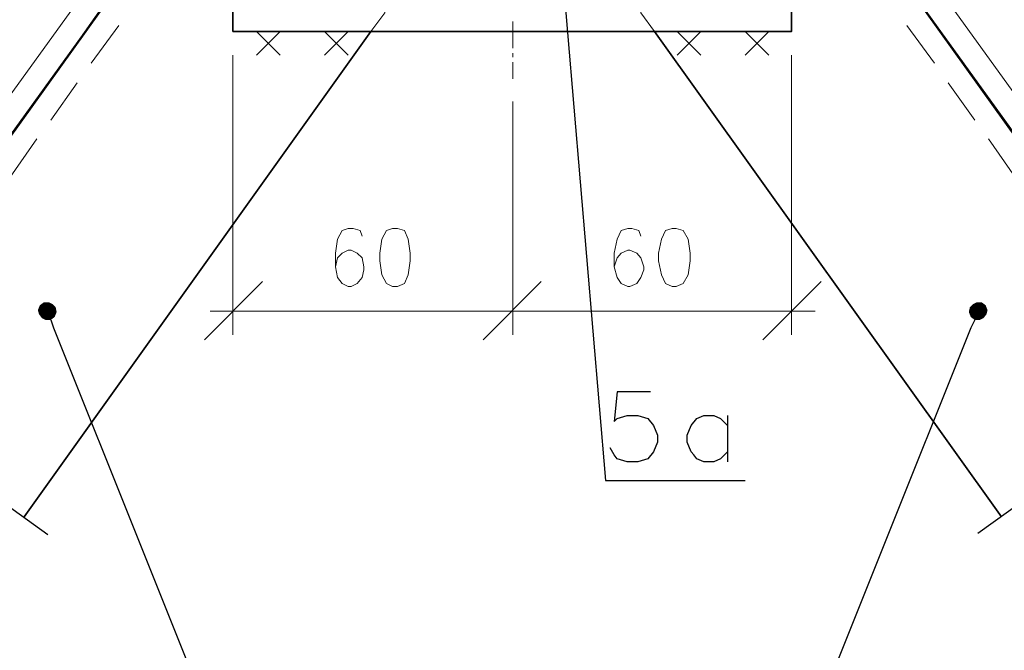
# Model space of a CAD drawing. Header units: millimetres. Extents: x 2063114 to 14983986, y -126020516 to 213791.
# Tile 266 of 656: x 2352635 to 2355936, y -1196480 to -1194364. Entities that reach past the tile are written whole.
import ezdxf

# ---------------------------------------------------------------- set-up
doc = ezdxf.new("R2010")
doc.units = ezdxf.units.MM
doc.layers.add('PDF2_Geometry', color=7, linetype='Continuous')
doc.layers.add('PDF2_Solid Fills', color=7, linetype='Continuous')

msp = doc.modelspace()

# ---------------------------------------------------------------- linework, layer by layer
at = {"layer": 'PDF2_Geometry', "linetype": 'ByBlock', "lineweight": 13}
for points in [[(2352009.50341, -1195572.96537), (2354291.6619, -1192408.98877), (2353565.07019, -1191887.16381), (2351286.24191, -1195047.83773), (2353565.07019, -1191887.16381), (2353631.12398, -1191930.09878), (2351348.96549, -1195094.07539), (2353631.12398, -1191930.09878), (2354228.93832, -1192362.75111), (2351946.77983, -1195526.72772)], [(2356567.21501, -1195572.96537), (2354285.05652, -1192408.98877), (2355008.31801, -1191887.16381), (2357290.4765, -1195047.83773), (2355008.31801, -1191887.16381), (2354945.59443, -1191930.09878), (2357227.75292, -1195094.07539), (2354945.59443, -1191930.09878), (2354347.7801, -1192362.75111), (2356629.93859, -1195526.72772)], [(2354288.33169, -1194370.78637), (2354288.33169, -1194459.95899)], [(2354288.33169, -1194476.47244), (2354288.33169, -1194489.68319)], [(2354288.33169, -1194506.19664), (2354288.33169, -1194562.34236)]]:
    msp.add_lwpolyline(points, dxfattribs=at)
at = {"layer": 'PDF2_Geometry', "linetype": 'ByBlock', "lineweight": 35}
for points in [[(2352016.12255, -1195576.26806), (2353835.87698, -1193036.49978), (2353898.66936, -1193079.43475), (2353898.66936, -1193779.60494)], [(2356560.59587, -1195576.26806), (2354740.84144, -1193036.49978), (2354678.04906, -1193079.43475), (2354678.04906, -1193779.60494)], [(2353812.77191, -1194403.81327), (2352650.21142, -1196032.03922)], [(2354763.96027, -1194403.81327), (2355926.507, -1196032.03922)]]:
    msp.add_lwpolyline(points, dxfattribs=at)
msp.add_lwpolyline([(2353350.42289, -1193779.60494), (2353350.42289, -1194403.81327), (2355223.02036, -1194403.81327), (2355223.02036, -1193779.60494)], close=True, dxfattribs=at)
at = {"layer": 'PDF2_Geometry', "linetype": 'ByBlock', "lineweight": 25}
for points in [[(2354446.91583, -1194123.08465), (2354450.191, -1194156.11155), (2354598.82579, -1195909.83971), (2355067.78019, -1195909.83971)], [(2351203.67467, -1194991.69201), (2351666.02369, -1195321.96097), (2351811.31451, -1195186.55069), (2351646.18003, -1195549.84655), (2351791.53966, -1195414.43627), (2352729.50349, -1196091.48764)], [(2357369.76858, -1194991.69201), (2356910.70849, -1195321.96097), (2356993.27573, -1195503.60889), (2356702.62528, -1195232.78835), (2356785.19252, -1195414.43627), (2355847.21492, -1196088.18495)], [(2352739.3978, -1195371.50131), (2352749.27835, -1195397.92283), (2353350.42289, -1196900.64658), (2353819.37729, -1196900.64658)], [(2355837.33438, -1195371.50131), (2355824.10986, -1195397.92283), (2355223.02036, -1196900.64658), (2354757.34113, -1196900.64658)], [(2354750.73575, -1195612.59765), (2354638.4443, -1195612.59765), (2354628.55, -1195711.67833), (2354638.4443, -1195701.77027), (2354671.49872, -1195691.8622), (2354707.78702, -1195691.8622), (2354740.84144, -1195701.77027), (2354760.61629, -1195724.88909), (2354773.84081, -1195757.91599), (2354773.84081, -1195781.03482), (2354760.61629, -1195814.06171), (2354740.84144, -1195837.18054), (2354707.78702, -1195847.08861), (2354671.49872, -1195847.08861), (2354638.4443, -1195837.18054), (2354628.55, -1195823.96978), (2354615.32548, -1195800.85095)], [(2355008.31801, -1195814.06171), (2354985.21295, -1195837.18054), (2354962.09412, -1195847.08861), (2354929.09475, -1195847.08861), (2354905.97592, -1195837.18054), (2354896.02657, -1195823.96978), (2354886.14602, -1195814.06171), (2354872.9215, -1195781.03482), (2354872.9215, -1195757.91599), (2354886.14602, -1195724.88909), (2354905.97592, -1195701.77027), (2354929.09475, -1195691.8622), (2354962.09412, -1195691.8622), (2354985.21295, -1195701.77027), (2355008.31801, -1195724.88909)], [(2355008.31801, -1195691.8622), (2355008.31801, -1195847.08861)]]:
    msp.add_lwpolyline(points, dxfattribs=at)
at = {"layer": 'PDF2_Geometry', "linetype": 'ByBlock', "lineweight": 18}
for points in [[(2353812.77191, -1194403.81327), (2353858.9958, -1194341.06216), (2353868.94516, -1194218.86265)], [(2354763.96027, -1194403.81327), (2354717.72261, -1194341.06216), (2354707.78702, -1194218.86265)], [(2352812.07073, -1194463.26168), (2352901.24335, -1194337.75947)], [(2355764.64768, -1194463.26168), (2355672.1999, -1194337.75947)], [(2352967.25586, -1194383.99713), (2352874.79431, -1194509.49933)], [(2355609.40751, -1194383.99713), (2355701.92411, -1194509.49933)], [(2353350.42289, -1194483.07782), (2353350.42289, -1195421.04165)], [(2355223.02036, -1194483.07782), (2355223.02036, -1195421.04165)], [(2352676.66046, -1194654.81767), (2352765.83308, -1194529.31547)], [(2355900.05796, -1194654.81767), (2355810.88534, -1194529.31547)], [(2352828.57042, -1194575.55312), (2352739.3978, -1194701.05533)], [(2355748.148, -1194575.55312), (2355837.33438, -1194701.05533)], [(2352693.16015, -1194763.80643), (2352603.98753, -1194892.61132)], [(2355883.55827, -1194763.80643), (2355972.73089, -1194892.61132)], [(2353783.03394, -1195090.7727), (2353776.42856, -1195070.95656), (2353753.30974, -1195064.35118), (2353736.81005, -1195064.35118), (2353716.98015, -1195070.95656), (2353700.4667, -1195100.68076), (2353693.86132, -1195146.91842), (2353693.86132, -1195193.15607), (2353700.4667, -1195229.48566), (2353716.98015, -1195249.3018), (2353736.81005, -1195259.20986), (2353746.70436, -1195259.20986), (2353766.53426, -1195249.3018), (2353783.03394, -1195229.48566), (2353789.65308, -1195203.06414), (2353789.65308, -1195193.15607), (2353783.03394, -1195163.43187), (2353766.53426, -1195146.91842), (2353746.70436, -1195137.01035), (2353736.81005, -1195137.01035), (2353716.98015, -1195146.91842), (2353700.4667, -1195163.43187), (2353693.86132, -1195193.15607)], [(2354717.72261, -1195090.7727), (2354711.11723, -1195070.95656), (2354687.99841, -1195064.35118), (2354674.77389, -1195064.35118), (2354651.65506, -1195070.95656), (2354638.4443, -1195100.68076), (2354628.55, -1195146.91842), (2354628.55, -1195193.15607), (2354638.4443, -1195229.48566), (2354651.65506, -1195249.3018), (2354674.77389, -1195259.20986), (2354681.39303, -1195259.20986), (2354704.49809, -1195249.3018), (2354717.72261, -1195229.48566), (2354727.61692, -1195203.06414), (2354727.61692, -1195193.15607), (2354717.72261, -1195163.43187), (2354704.49809, -1195146.91842), (2354681.39303, -1195137.01035), (2354674.77389, -1195137.01035), (2354651.65506, -1195146.91842), (2354638.4443, -1195163.43187), (2354628.55, -1195193.15607)], [(2353449.48982, -1195242.69642), (2353254.63113, -1195437.5551)], [(2355127.2286, -1195437.5551), (2355322.08728, -1195242.69642)], [(2354367.62376, -1195341.7771), (2353274.40599, -1195341.7771)], [(2354209.09466, -1195341.7771), (2355302.31243, -1195341.7771)]]:
    msp.add_lwpolyline(points, dxfattribs=at)
at = {"layer": 'PDF2_Geometry', "linetype": 'ByBlock', "lineweight": 9}
for points in [[(2353508.93823, -1194403.81327), (2353429.65992, -1194483.07782)], [(2353429.65992, -1194403.81327), (2353508.93823, -1194483.07782)], [(2353736.81005, -1194403.81327), (2353657.51798, -1194483.07782)], [(2353657.51798, -1194403.81327), (2353736.81005, -1194483.07782)], [(2354919.20044, -1194483.07782), (2354839.90837, -1194403.81327)], [(2354839.90837, -1194483.07782), (2354919.20044, -1194403.81327)], [(2355147.0585, -1194483.07782), (2355067.78019, -1194403.81327)], [(2355067.78019, -1194483.07782), (2355147.0585, -1194403.81327)]]:
    msp.add_lwpolyline(points, dxfattribs=at)
at = {"layer": 'PDF2_Geometry', "linetype": 'ByBlock', "lineweight": 18}
for points in [[(2354288.33169, -1195421.04165), (2354288.33169, -1194638.30422)], [(2353885.44484, -1195064.35118), (2353865.60118, -1195070.95656), (2353849.1015, -1195100.68076), (2353842.49612, -1195146.91842), (2353842.49612, -1195173.33993), (2353849.1015, -1195219.57759), (2353865.60118, -1195249.3018), (2353885.44484, -1195259.20986), (2353901.94453, -1195259.20986), (2353925.06336, -1195249.3018), (2353938.28788, -1195219.57759), (2353944.89325, -1195173.33993), (2353944.89325, -1195146.91842), (2353938.28788, -1195100.68076), (2353925.06336, -1195070.95656), (2353901.94453, -1195064.35118)], [(2354823.40868, -1195064.35118), (2354800.28985, -1195070.95656), (2354787.06533, -1195100.68076), (2354777.18479, -1195146.91842), (2354777.18479, -1195173.33993), (2354787.06533, -1195219.57759), (2354800.28985, -1195249.3018), (2354823.40868, -1195259.20986), (2354836.6332, -1195259.20986), (2354859.75203, -1195249.3018), (2354876.25171, -1195219.57759), (2354882.85709, -1195173.33993), (2354882.85709, -1195146.91842), (2354876.25171, -1195100.68076), (2354859.75203, -1195070.95656), (2354836.6332, -1195064.35118)], [(2354384.12344, -1195242.69642), (2354189.26476, -1195437.5551)]]:
    msp.add_lwpolyline(points, close=True, dxfattribs=at)
at = {"layer": 'PDF2_Solid Fills', "linetype": 'ByBlock', "transparency": 33554559}
for points in [[(2352703.05445, -1195321.96097), (2352726.17328, -1195341.7771), (2352696.43531, -1195338.47441)], [(2352716.27897, -1195312.0529), (2352703.05445, -1195321.96097), (2352726.17328, -1195341.7771)], [(2352726.17328, -1195341.7771), (2352732.77866, -1195312.0529), (2352716.27897, -1195312.0529)], [(2352746.00318, -1195318.65828), (2352726.17328, -1195341.7771), (2352732.77866, -1195312.0529)], [(2352755.89749, -1195328.56634), (2352746.00318, -1195318.65828), (2352726.17328, -1195341.7771)], [(2352726.17328, -1195341.7771), (2352759.2277, -1195345.07979), (2352755.89749, -1195328.56634)], [(2355820.82093, -1195328.56634), (2355817.49072, -1195345.07979), (2355847.21492, -1195341.7771)], [(2355847.21492, -1195341.7771), (2355830.71524, -1195318.65828), (2355820.82093, -1195328.56634)], [(2355843.93976, -1195312.0529), (2355847.21492, -1195341.7771), (2355830.71524, -1195318.65828)], [(2355860.43944, -1195312.0529), (2355843.93976, -1195312.0529), (2355847.21492, -1195341.7771)], [(2355847.21492, -1195341.7771), (2355873.66396, -1195321.96097), (2355860.43944, -1195312.0529)], [(2355880.2831, -1195338.47441), (2355847.21492, -1195341.7771), (2355873.66396, -1195321.96097)], [(2352726.17328, -1195341.7771), (2352696.43531, -1195338.47441), (2352699.77929, -1195351.68517)], [(2352699.77929, -1195351.68517), (2352709.65983, -1195364.89593), (2352726.17328, -1195341.7771)], [(2352709.65983, -1195364.89593), (2352726.17328, -1195341.7771), (2352722.88435, -1195371.50131)], [(2352726.17328, -1195341.7771), (2352722.88435, -1195371.50131), (2352739.3978, -1195371.50131)], [(2352739.3978, -1195371.50131), (2352752.60856, -1195361.59324), (2352726.17328, -1195341.7771)], [(2352752.60856, -1195361.59324), (2352726.17328, -1195341.7771), (2352759.2277, -1195345.07979)], [(2355817.49072, -1195345.07979), (2355847.21492, -1195341.7771), (2355824.10986, -1195361.59324)], [(2355847.21492, -1195341.7771), (2355824.10986, -1195361.59324), (2355837.33438, -1195371.50131)], [(2355837.33438, -1195371.50131), (2355853.83406, -1195371.50131), (2355847.21492, -1195341.7771)], [(2355876.95289, -1195351.68517), (2355880.2831, -1195338.47441), (2355847.21492, -1195341.7771)], [(2355853.83406, -1195371.50131), (2355847.21492, -1195341.7771), (2355867.05858, -1195364.89593)], [(2355847.21492, -1195341.7771), (2355867.05858, -1195364.89593), (2355876.95289, -1195351.68517)]]:
    msp.add_solid(points, dxfattribs=at)

doc.saveas('drawing.dxf')
